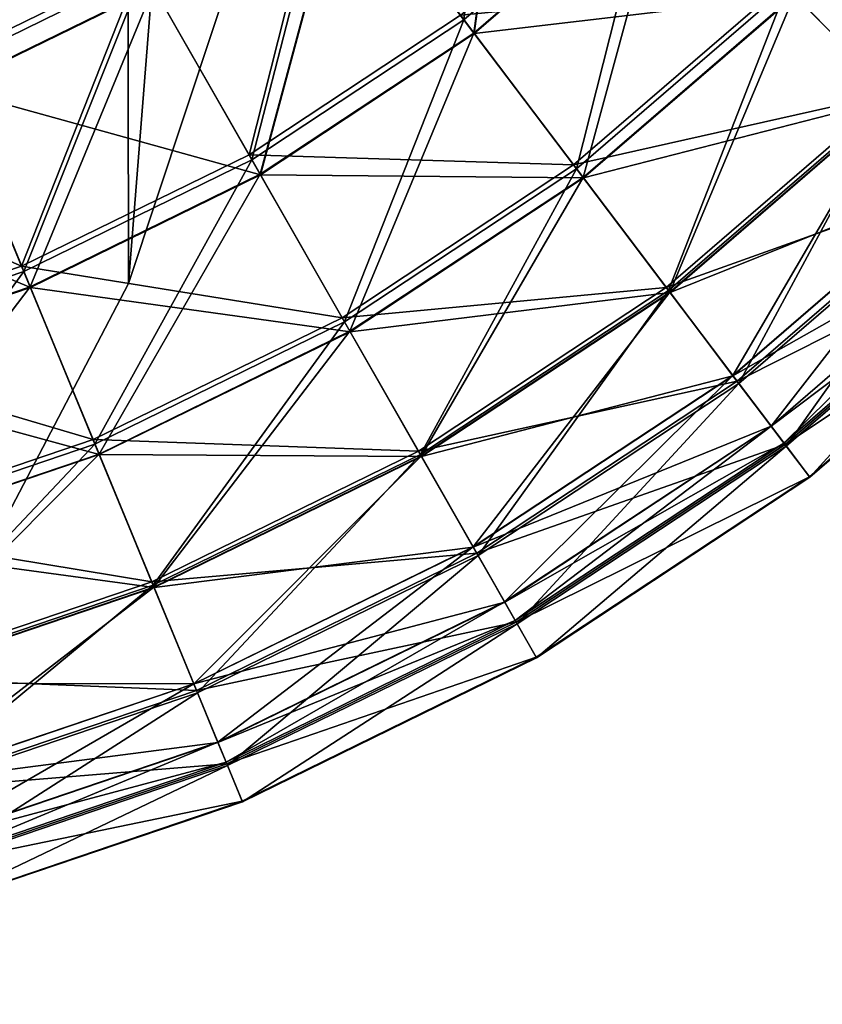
# Model space of a CAD drawing. Header units: millimetres. Extents: x 0 to 453, y 0 to 454.
# Tile 294 of 530: x 399 to 423, y 135 to 164. Entities that reach past the tile are written whole.
import ezdxf

# ---------------------------------------------------------------- set-up
doc = ezdxf.new("R2010")
doc.units = ezdxf.units.MM
doc.header["$LTSCALE"] = 25.4
doc.layers.get('0').update_dxf_attribs({"true_color": 0xff5454})

# ---------------------------------------------------------------- blocks, each defined once
blk = doc.blocks.new('KARO-V-10303.STL')
at = {"color": 250, "true_color": 0x262626}
mesh = blk.add_polyface(dxfattribs=at)
corners = [(-197.361, -32.381, 1779.606), (-197.458, 31.784, 1779.606), (-200, -0.302, 1779.606), (-189.803, 63.047, 1779.606), (-189.611, -63.62, 1779.606), (-177.232, 92.677, 1779.606), (-176.95, -93.212, 1779.606), (-160.07, 119.907, 1779.606), (-159.707, -120.39, 1779.606), (-138.763, 144.031, 1779.606), (-138.327, -144.45, 1779.606), (-113.862, 164.425, 1779.606), (-113.364, -164.768, 1779.606), (-86.012, 180.56, 1779.606), (-85.465, -180.82, 1779.606), (-55.934, 192.019, 1779.606), (-55.353, -192.188, 1779.606), (-24.407, 198.505, 1779.606), (-23.807, -198.578, 1779.606), (7.751, 199.85, 1779.606), (8.355, -199.825, 1779.606), (39.709, 196.018, 1779.606), (40.301, -195.897, 1779.606), (70.638, 187.11, 1779.606), (71.204, -186.896, 1779.606), (99.738, 173.356, 1779.606), (100.262, -173.054, 1779.606), (126.255, 155.112, 1779.606), (126.723, -154.73, 1779.606), (149.501, 132.851, 1779.606), (149.902, -132.398, 1779.606), (168.876, 107.149, 1779.606), (169.199, -106.637, 1779.606), (183.877, 78.671, 1779.606), (184.114, -78.115, 1779.606), (194.116, 48.157, 1779.606), (194.26, -47.57, 1779.606), (199.327, 16.395, 1779.606), (199.376, -15.792, 1779.606)]
mesh.append_faces([[corners[k] for k in face] for face in [(0, 1, 2), (37, 36, 38)]], dxfattribs={"vtx0": -1, "color": 250})
mesh.append_faces([[corners[k] for k in face] for face in [(1, 0, 3), (3, 4, 5), (5, 6, 7), (7, 8, 9), (9, 10, 11), (11, 12, 13), (13, 14, 15), (15, 16, 17), (17, 18, 19), (19, 20, 21), (21, 22, 23), (23, 24, 25), (25, 26, 27), (27, 28, 29), (29, 30, 31), (31, 32, 33), (33, 34, 35), (35, 36, 37)]], dxfattribs={"vtx0": -1, "vtx1": -1, "color": 250})
mesh.append_faces([[corners[k] for k in face] for face in [(3, 0, 4), (5, 4, 6), (7, 6, 8), (9, 8, 10), (11, 10, 12), (13, 12, 14), (15, 14, 16), (17, 16, 18), (19, 18, 20), (21, 20, 22), (23, 22, 24), (25, 24, 26), (27, 26, 28), (29, 28, 30), (31, 30, 32), (33, 32, 34), (35, 34, 36)]], dxfattribs={"vtx0": -1, "vtx2": -1, "color": 250})
mesh = blk.add_polyface(dxfattribs=at)
corners = [(-197.458, 31.784, 1778.806), (-197.361, -32.381, 1778.806), (-200, -0.302, 1778.806), (-189.803, 63.047, 1778.806), (-189.611, -63.62, 1778.806), (-177.232, 92.677, 1778.806), (-176.95, -93.212, 1778.806), (-160.07, 119.907, 1778.806), (-159.707, -120.39, 1778.806), (-138.763, 144.031, 1778.806), (-138.327, -144.45, 1778.806), (-113.862, 164.425, 1778.806), (-113.364, -164.768, 1778.806), (-86.012, 180.56, 1778.806), (-85.465, -180.82, 1778.806), (-55.934, 192.019, 1778.806), (-55.353, -192.188, 1778.806), (-24.407, 198.505, 1778.806), (-23.807, -198.578, 1778.806), (7.751, 199.85, 1778.806), (8.355, -199.825, 1778.806), (39.709, 196.018, 1778.806), (40.301, -195.897, 1778.806), (70.638, 187.11, 1778.806), (71.204, -186.896, 1778.806), (99.738, 173.356, 1778.806), (100.262, -173.054, 1778.806), (126.255, 155.112, 1778.806), (126.723, -154.73, 1778.806), (149.501, 132.851, 1778.806), (149.902, -132.398, 1778.806), (168.876, 107.149, 1778.806), (169.199, -106.637, 1778.806), (183.877, 78.671, 1778.806), (184.114, -78.115, 1778.806), (194.116, 48.157, 1778.806), (194.26, -47.57, 1778.806), (199.327, 16.395, 1778.806), (199.376, -15.792, 1778.806)]
mesh.append_faces([[corners[k] for k in face] for face in [(0, 1, 2), (36, 37, 38)]], dxfattribs={"vtx0": -1, "color": 250})
mesh.append_faces([[corners[k] for k in face] for face in [(1, 3, 4), (4, 5, 6), (6, 7, 8), (8, 9, 10), (10, 11, 12), (12, 13, 14), (14, 15, 16), (16, 17, 18), (18, 19, 20), (20, 21, 22), (22, 23, 24), (24, 25, 26), (26, 27, 28), (28, 29, 30), (30, 31, 32), (32, 33, 34), (34, 35, 36)]], dxfattribs={"vtx0": -1, "vtx1": -1, "color": 250})
mesh.append_faces([[corners[k] for k in face] for face in [(1, 0, 3), (4, 3, 5), (6, 5, 7), (8, 7, 9), (10, 9, 11), (12, 11, 13), (14, 13, 15), (16, 15, 17), (18, 17, 19), (20, 19, 21), (22, 21, 23), (24, 23, 25), (26, 25, 27), (28, 27, 29), (30, 29, 31), (32, 31, 33), (34, 33, 35), (36, 35, 37)]], dxfattribs={"vtx0": -1, "vtx2": -1, "color": 250})
mesh = blk.add_polyface(dxfattribs=at)
corners = [(194.26, -47.57, 1778.806), (184.114, -78.115, 1779.606), (184.114, -78.115, 1778.806), (194.26, -47.57, 1779.606)]
mesh.append_faces([[corners[k] for k in face] for face in [(0, 1, 2), (1, 0, 3)]], dxfattribs={"vtx0": -1, "color": 250})
at = {"color": 7, "true_color": 0xffffff}
mesh = blk.add_polyface(dxfattribs=at)
corners = [(194.16, -70.223, 547.44), (195.351, -60.597, 554.711), (190.224, -65.019, 554.711), (199.921, -65.256, 547.44)]
mesh.append_faces([[corners[k] for k in face] for face in [(0, 1, 2), (1, 0, 3)]], dxfattribs={"vtx0": -1, "color": 7})
mesh = blk.add_polyface(dxfattribs=at)
corners = [(194.459, -70.618, 450.872), (195.756, -61.01, 443.197), (190.573, -65.48, 443.197), (200.267, -65.609, 450.872)]
mesh.append_faces([[corners[k] for k in face] for face in [(0, 1, 2), (1, 0, 3)]], dxfattribs={"vtx0": -1, "color": 7})
mesh = blk.add_polyface(dxfattribs=at)
corners = [(195.773, -61.027, 552.22), (194.471, -70.634, 544.542), (190.587, -65.499, 552.22), (200.281, -65.623, 544.542)]
mesh.append_faces([[corners[k] for k in face] for face in [(0, 1, 2), (1, 0, 3)]], dxfattribs={"vtx0": -1, "color": 7})
mesh = blk.add_polyface(dxfattribs=at)
corners = [(180.811, -62.165, 434.181), (178.418, -71.541, 440.576), (175.603, -64.714, 434.181), (184.476, -68.576, 440.576)]
mesh.append_faces([[corners[k] for k in face] for face in [(0, 1, 2), (1, 0, 3)]], dxfattribs={"vtx0": -1, "color": 7})
mesh = blk.add_polyface(dxfattribs=at)
corners = [(178.493, -71.724, 554.711), (180.92, -62.356, 561.132), (175.687, -64.917, 561.132), (184.574, -68.748, 554.711)]
mesh.append_faces([[corners[k] for k in face] for face in [(0, 1, 2), (1, 0, 3)]], dxfattribs={"vtx0": -1, "color": 7})
mesh = blk.add_polyface(dxfattribs=at)
corners = [(178.714, -72.259, 443.197), (181.208, -62.859, 436.4), (175.908, -65.453, 436.4), (184.861, -69.25, 443.197)]
mesh.append_faces([[corners[k] for k in face] for face in [(0, 1, 2), (1, 0, 3)]], dxfattribs={"vtx0": -1, "color": 7})
mesh = blk.add_polyface(dxfattribs=at)
corners = [(181.221, -62.882, 559.02), (178.722, -72.28, 552.22), (175.918, -65.477, 559.02), (184.873, -69.27, 552.22)]
mesh.append_faces([[corners[k] for k in face] for face in [(0, 1, 2), (1, 0, 3)]], dxfattribs={"vtx0": -1, "color": 7})
mesh = blk.add_polyface(dxfattribs=at)
corners = [(203.734, -69.144, 455.816), (212.894, -65.808, 464.434), (206.956, -72.429, 464.434), (209.278, -62.961, 455.816)]
mesh.append_faces([[corners[k] for k in face] for face in [(0, 1, 2), (1, 0, 3)]], dxfattribs={"vtx0": -1, "color": 7})
mesh = blk.add_polyface(dxfattribs=at)
corners = [(212.984, -65.879, 530.795), (203.835, -69.247, 539.429), (207.037, -72.511, 530.795), (209.391, -63.051, 539.429)]
mesh.append_faces([[corners[k] for k in face] for face in [(0, 1, 2), (1, 0, 3)]], dxfattribs={"vtx0": -1, "color": 7})
mesh = blk.add_polyface(dxfattribs=at)
corners = [(213.03, -65.915, 468.347), (204.061, -69.478, 459.3), (207.078, -72.553, 468.347), (209.645, -63.25, 459.3)]
mesh.append_faces([[corners[k] for k in face] for face in [(0, 1, 2), (1, 0, 3)]], dxfattribs={"vtx0": -1, "color": 7})
mesh = blk.add_polyface(dxfattribs=at)
corners = [(204.073, -69.489, 536.111), (213.04, -65.922, 527.063), (207.086, -72.562, 527.063), (209.658, -63.26, 536.111)]
mesh.append_faces([[corners[k] for k in face] for face in [(0, 1, 2), (1, 0, 3)]], dxfattribs={"vtx0": -1, "color": 7})
mesh = blk.add_polyface(dxfattribs=at)
corners = [(190.105, -64.861, 440.576), (187.726, -74.263, 447.824), (184.476, -68.576, 440.576), (194.056, -70.086, 447.824)]
mesh.append_faces([[corners[k] for k in face] for face in [(0, 1, 2), (1, 0, 3)]], dxfattribs={"vtx0": -1, "color": 7})
mesh = blk.add_polyface(dxfattribs=at)
corners = [(187.812, -74.413, 547.44), (190.224, -65.019, 554.711), (184.574, -68.748, 554.711), (194.16, -70.223, 547.44)]
mesh.append_faces([[corners[k] for k in face] for face in [(0, 1, 2), (1, 0, 3)]], dxfattribs={"vtx0": -1, "color": 7})
mesh = blk.add_polyface(dxfattribs=at)
corners = [(203.734, -69.144, 455.816), (194.056, -70.086, 447.824), (199.8, -65.133, 447.824), (197.445, -74.567, 455.816)]
mesh.append_faces([[corners[k] for k in face] for face in [(0, 1, 2), (1, 0, 3)]], dxfattribs={"vtx0": -1, "color": 7})
mesh = blk.add_polyface(dxfattribs=at)
corners = [(199.921, -65.256, 547.44), (197.532, -74.682, 539.429), (203.835, -69.247, 539.429), (194.16, -70.223, 547.44)]
mesh.append_faces([[corners[k] for k in face] for face in [(0, 1, 2), (1, 0, 3)]], dxfattribs={"vtx0": -1, "color": 7})
mesh = blk.add_polyface(dxfattribs=at)
corners = [(188.058, -74.843, 450.872), (190.573, -65.48, 443.197), (184.861, -69.25, 443.197), (194.459, -70.618, 450.872)]
mesh.append_faces([[corners[k] for k in face] for face in [(0, 1, 2), (1, 0, 3)]], dxfattribs={"vtx0": -1, "color": 7})
mesh = blk.add_polyface(dxfattribs=at)
corners = [(190.587, -65.499, 552.22), (188.068, -74.86, 544.542), (184.873, -69.27, 552.22), (194.471, -70.634, 544.542)]
mesh.append_faces([[corners[k] for k in face] for face in [(0, 1, 2), (1, 0, 3)]], dxfattribs={"vtx0": -1, "color": 7})
mesh = blk.add_polyface(dxfattribs=at)
corners = [(197.727, -74.94, 459.3), (200.267, -65.609, 450.872), (194.459, -70.618, 450.872), (204.061, -69.478, 459.3)]
mesh.append_faces([[corners[k] for k in face] for face in [(0, 1, 2), (1, 0, 3)]], dxfattribs={"vtx0": -1, "color": 7})
mesh = blk.add_polyface(dxfattribs=at)
corners = [(194.471, -70.634, 544.542), (204.073, -69.489, 536.111), (197.737, -74.953, 536.111), (200.281, -65.623, 544.542)]
mesh.append_faces([[corners[k] for k in face] for face in [(0, 1, 2), (1, 0, 3)]], dxfattribs={"vtx0": -1, "color": 7})
mesh = blk.add_polyface(dxfattribs=at)
corners = [(184.476, -68.576, 440.576), (180.914, -77.597, 447.824), (178.418, -71.541, 440.576), (187.726, -74.263, 447.824)]
mesh.append_faces([[corners[k] for k in face] for face in [(0, 1, 2), (1, 0, 3)]], dxfattribs={"vtx0": -1, "color": 7})
mesh = blk.add_polyface(dxfattribs=at)
corners = [(184.574, -68.748, 554.711), (180.98, -77.757, 547.44), (187.812, -74.413, 547.44), (178.493, -71.724, 554.711)]
mesh.append_faces([[corners[k] for k in face] for face in [(0, 1, 2), (1, 0, 3)]], dxfattribs={"vtx0": -1, "color": 7})
mesh = blk.add_polyface(dxfattribs=at)
corners = [(181.169, -78.214, 450.872), (184.861, -69.25, 443.197), (178.714, -72.259, 443.197), (188.058, -74.843, 450.872)]
mesh.append_faces([[corners[k] for k in face] for face in [(0, 1, 2), (1, 0, 3)]], dxfattribs={"vtx0": -1, "color": 7})
mesh = blk.add_polyface(dxfattribs=at)
corners = [(178.722, -72.28, 552.22), (188.068, -74.86, 544.542), (181.176, -78.233, 544.542), (184.873, -69.27, 552.22)]
mesh.append_faces([[corners[k] for k in face] for face in [(0, 1, 2), (1, 0, 3)]], dxfattribs={"vtx0": -1, "color": 7})
mesh = blk.add_polyface(dxfattribs=at)
corners = [(206.956, -72.429, 464.434), (197.445, -74.567, 455.816), (203.734, -69.144, 455.816), (200.221, -78.237, 464.434)]
mesh.append_faces([[corners[k] for k in face] for face in [(0, 1, 2), (1, 0, 3)]], dxfattribs={"vtx0": -1, "color": 7})
mesh = blk.add_polyface(dxfattribs=at)
corners = [(203.835, -69.247, 539.429), (200.29, -78.329, 530.795), (207.037, -72.511, 530.795), (197.532, -74.682, 539.429)]
mesh.append_faces([[corners[k] for k in face] for face in [(0, 1, 2), (1, 0, 3)]], dxfattribs={"vtx0": -1, "color": 7})
mesh = blk.add_polyface(dxfattribs=at)
corners = [(200.326, -78.376, 468.347), (204.061, -69.478, 459.3), (197.727, -74.94, 459.3), (207.078, -72.553, 468.347)]
mesh.append_faces([[corners[k] for k in face] for face in [(0, 1, 2), (1, 0, 3)]], dxfattribs={"vtx0": -1, "color": 7})
mesh = blk.add_polyface(dxfattribs=at)
corners = [(197.737, -74.953, 536.111), (207.086, -72.562, 527.063), (200.333, -78.386, 527.063), (204.073, -69.489, 536.111)]
mesh.append_faces([[corners[k] for k in face] for face in [(0, 1, 2), (1, 0, 3)]], dxfattribs={"vtx0": -1, "color": 7})
mesh = blk.add_polyface(dxfattribs=at)
corners = [(197.445, -74.567, 455.816), (187.726, -74.263, 447.824), (194.056, -70.086, 447.824), (190.514, -79.141, 455.816)]
mesh.append_faces([[corners[k] for k in face] for face in [(0, 1, 2), (1, 0, 3)]], dxfattribs={"vtx0": -1, "color": 7})
mesh = blk.add_polyface(dxfattribs=at)
corners = [(194.16, -70.223, 547.44), (190.586, -79.267, 539.429), (197.532, -74.682, 539.429), (187.812, -74.413, 547.44)]
mesh.append_faces([[corners[k] for k in face] for face in [(0, 1, 2), (1, 0, 3)]], dxfattribs={"vtx0": -1, "color": 7})
mesh = blk.add_polyface(dxfattribs=at)
corners = [(190.746, -79.547, 459.3), (194.459, -70.618, 450.872), (188.058, -74.843, 450.872), (197.727, -74.94, 459.3)]
mesh.append_faces([[corners[k] for k in face] for face in [(0, 1, 2), (1, 0, 3)]], dxfattribs={"vtx0": -1, "color": 7})
mesh = blk.add_polyface(dxfattribs=at)
corners = [(188.068, -74.86, 544.542), (197.737, -74.953, 536.111), (190.755, -79.561, 536.111), (194.471, -70.634, 544.542)]
mesh.append_faces([[corners[k] for k in face] for face in [(0, 1, 2), (1, 0, 3)]], dxfattribs={"vtx0": -1, "color": 7})
mesh = blk.add_polyface(dxfattribs=at)
corners = [(180.914, -77.597, 447.824), (172.03, -73.707, 440.576), (178.418, -71.541, 440.576), (173.732, -80.033, 447.824)]
mesh.append_faces([[corners[k] for k in face] for face in [(0, 1, 2), (1, 0, 3)]], dxfattribs={"vtx0": -1, "color": 7})
mesh = blk.add_polyface(dxfattribs=at)
corners = [(178.493, -71.724, 554.711), (173.777, -80.199, 547.44), (180.98, -77.757, 547.44), (172.082, -73.898, 554.711)]
mesh.append_faces([[corners[k] for k in face] for face in [(0, 1, 2), (1, 0, 3)]], dxfattribs={"vtx0": -1, "color": 7})
mesh = blk.add_polyface(dxfattribs=at)
corners = [(173.905, -80.677, 450.872), (178.714, -72.259, 443.197), (172.232, -74.457, 443.197), (181.169, -78.214, 450.872)]
mesh.append_faces([[corners[k] for k in face] for face in [(0, 1, 2), (1, 0, 3)]], dxfattribs={"vtx0": -1, "color": 7})
mesh = blk.add_polyface(dxfattribs=at)
corners = [(172.238, -74.479, 552.22), (181.176, -78.233, 544.542), (173.911, -80.696, 544.542), (178.722, -72.28, 552.22)]
mesh.append_faces([[corners[k] for k in face] for face in [(0, 1, 2), (1, 0, 3)]], dxfattribs={"vtx0": -1, "color": 7})
mesh = blk.add_polyface(dxfattribs=at)
corners = [(209.419, -74.94, 473.548), (200.221, -78.237, 464.434), (206.956, -72.429, 464.434), (202.343, -81.043, 473.548)]
mesh.append_faces([[corners[k] for k in face] for face in [(0, 1, 2), (1, 0, 3)]], dxfattribs={"vtx0": -1, "color": 7})
mesh = blk.add_polyface(dxfattribs=at)
corners = [(207.037, -72.511, 530.795), (202.393, -81.109, 521.669), (209.478, -75, 521.669), (200.29, -78.329, 530.795)]
mesh.append_faces([[corners[k] for k in face] for face in [(0, 1, 2), (1, 0, 3)]], dxfattribs={"vtx0": -1, "color": 7})
mesh = blk.add_polyface(dxfattribs=at)
corners = [(202.212, -80.871, 477.866), (207.078, -72.553, 468.347), (200.326, -78.376, 468.347), (209.268, -74.786, 477.866)]
mesh.append_faces([[corners[k] for k in face] for face in [(0, 1, 2), (1, 0, 3)]], dxfattribs={"vtx0": -1, "color": 7})
mesh = blk.add_polyface(dxfattribs=at)
corners = [(200.333, -78.386, 527.063), (209.274, -74.792, 517.543), (202.217, -80.877, 517.543), (207.086, -72.562, 527.063)]
mesh.append_faces([[corners[k] for k in face] for face in [(0, 1, 2), (1, 0, 3)]], dxfattribs={"vtx0": -1, "color": 7})
mesh = blk.add_polyface(dxfattribs=at)
corners = [(190.514, -79.141, 455.816), (180.914, -77.597, 447.824), (187.726, -74.263, 447.824), (183.056, -82.791, 455.816)]
mesh.append_faces([[corners[k] for k in face] for face in [(0, 1, 2), (1, 0, 3)]], dxfattribs={"vtx0": -1, "color": 7})
mesh = blk.add_polyface(dxfattribs=at)
corners = [(187.812, -74.413, 547.44), (183.111, -82.925, 539.429), (190.586, -79.267, 539.429), (180.98, -77.757, 547.44)]
mesh.append_faces([[corners[k] for k in face] for face in [(0, 1, 2), (1, 0, 3)]], dxfattribs={"vtx0": -1, "color": 7})
mesh = blk.add_polyface(dxfattribs=at)
corners = [(200.221, -78.237, 464.434), (190.514, -79.141, 455.816), (197.445, -74.567, 455.816), (192.798, -83.137, 464.434)]
mesh.append_faces([[corners[k] for k in face] for face in [(0, 1, 2), (1, 0, 3)]], dxfattribs={"vtx0": -1, "color": 7})
mesh = blk.add_polyface(dxfattribs=at)
corners = [(183.234, -83.224, 459.3), (188.058, -74.843, 450.872), (181.169, -78.214, 450.872), (190.746, -79.547, 459.3)]
mesh.append_faces([[corners[k] for k in face] for face in [(0, 1, 2), (1, 0, 3)]], dxfattribs={"vtx0": -1, "color": 7})
mesh = blk.add_polyface(dxfattribs=at)
corners = [(181.176, -78.233, 544.542), (190.755, -79.561, 536.111), (183.24, -83.239, 536.111), (188.068, -74.86, 544.542)]
mesh.append_faces([[corners[k] for k in face] for face in [(0, 1, 2), (1, 0, 3)]], dxfattribs={"vtx0": -1, "color": 7})
mesh = blk.add_polyface(dxfattribs=at)
corners = [(197.532, -74.682, 539.429), (192.855, -83.236, 530.795), (200.29, -78.329, 530.795), (190.586, -79.267, 539.429)]
mesh.append_faces([[corners[k] for k in face] for face in [(0, 1, 2), (1, 0, 3)]], dxfattribs={"vtx0": -1, "color": 7})
mesh = blk.add_polyface(dxfattribs=at)
corners = [(203.357, -82.385, 487.704), (209.268, -74.786, 477.866), (202.212, -80.871, 477.866), (210.597, -76.141, 487.704)]
mesh.append_faces([[corners[k] for k in face] for face in [(0, 1, 2), (1, 0, 3)]], dxfattribs={"vtx0": -1, "color": 7})
mesh = blk.add_polyface(dxfattribs=at)
corners = [(202.217, -80.877, 517.543), (210.6, -76.144, 507.704), (203.36, -82.388, 507.704), (209.274, -74.792, 517.543)]
mesh.append_faces([[corners[k] for k in face] for face in [(0, 1, 2), (1, 0, 3)]], dxfattribs={"vtx0": -1, "color": 7})
mesh = blk.add_polyface(dxfattribs=at)
corners = [(192.884, -83.287, 468.347), (197.727, -74.94, 459.3), (190.746, -79.547, 459.3), (200.326, -78.376, 468.347)]
mesh.append_faces([[corners[k] for k in face] for face in [(0, 1, 2), (1, 0, 3)]], dxfattribs={"vtx0": -1, "color": 7})
mesh = blk.add_polyface(dxfattribs=at)
corners = [(190.755, -79.561, 536.111), (200.333, -78.386, 527.063), (192.89, -83.298, 527.063), (197.737, -74.953, 536.111)]
mesh.append_faces([[corners[k] for k in face] for face in [(0, 1, 2), (1, 0, 3)]], dxfattribs={"vtx0": -1, "color": 7})
mesh = blk.add_polyface(dxfattribs=at)
corners = [(211.086, -76.64, 483.023), (202.343, -81.043, 473.548), (209.419, -74.94, 473.548), (203.778, -82.941, 483.023)]
mesh.append_faces([[corners[k] for k in face] for face in [(0, 1, 2), (1, 0, 3)]], dxfattribs={"vtx0": -1, "color": 7})
mesh = blk.add_polyface(dxfattribs=at)
corners = [(209.478, -75, 521.669), (203.809, -82.982, 512.186), (211.121, -76.676, 512.186), (202.393, -81.109, 521.669)]
mesh.append_faces([[corners[k] for k in face] for face in [(0, 1, 2), (1, 0, 3)]], dxfattribs={"vtx0": -1, "color": 7})
mesh = blk.add_polyface(dxfattribs=at)
corners = [(203.742, -82.893, 497.704), (210.597, -76.141, 487.704), (203.357, -82.385, 487.704), (211.044, -76.596, 497.704)]
mesh.append_faces([[corners[k] for k in face] for face in [(0, 1, 2), (1, 0, 3)]], dxfattribs={"vtx0": -1, "color": 7})
mesh = blk.add_polyface(dxfattribs=at)
corners = [(203.36, -82.388, 507.704), (211.044, -76.596, 497.704), (203.742, -82.893, 497.704), (210.6, -76.144, 507.704)]
mesh.append_faces([[corners[k] for k in face] for face in [(0, 1, 2), (1, 0, 3)]], dxfattribs={"vtx0": -1, "color": 7})
mesh = blk.add_polyface(dxfattribs=at)
corners = [(211.932, -77.502, 492.718), (203.778, -82.941, 483.023), (211.086, -76.64, 483.023), (204.507, -83.905, 492.718)]
mesh.append_faces([[corners[k] for k in face] for face in [(0, 1, 2), (1, 0, 3)]], dxfattribs={"vtx0": -1, "color": 7})
mesh = blk.add_polyface(dxfattribs=at)
corners = [(211.121, -76.676, 512.186), (204.517, -83.918, 502.487), (211.944, -77.514, 502.487), (203.809, -82.982, 512.186)]
mesh.append_faces([[corners[k] for k in face] for face in [(0, 1, 2), (1, 0, 3)]], dxfattribs={"vtx0": -1, "color": 7})
mesh = blk.add_polyface(dxfattribs=at)
corners = [(211.944, -77.514, 502.487), (204.507, -83.905, 492.718), (211.932, -77.502, 492.718), (204.517, -83.918, 502.487)]
mesh.append_faces([[corners[k] for k in face] for face in [(0, 1, 2), (1, 0, 3)]], dxfattribs={"vtx0": -1, "color": 7})
mesh = blk.add_polyface(dxfattribs=at)
corners = [(183.056, -82.791, 455.816), (173.732, -80.033, 447.824), (180.914, -77.597, 447.824), (175.192, -85.458, 455.816)]
mesh.append_faces([[corners[k] for k in face] for face in [(0, 1, 2), (1, 0, 3)]], dxfattribs={"vtx0": -1, "color": 7})
mesh = blk.add_polyface(dxfattribs=at)
corners = [(180.98, -77.757, 547.44), (175.229, -85.598, 539.429), (183.111, -82.925, 539.429), (173.777, -80.199, 547.44)]
mesh.append_faces([[corners[k] for k in face] for face in [(0, 1, 2), (1, 0, 3)]], dxfattribs={"vtx0": -1, "color": 7})
at = {"color": 250, "true_color": 0x262626}
mesh = blk.add_polyface(dxfattribs=at)
corners = [(184.114, -78.115, 1778.806), (169.199, -106.637, 1779.606), (169.199, -106.637, 1778.806), (184.114, -78.115, 1779.606)]
mesh.append_faces([[corners[k] for k in face] for face in [(0, 1, 2), (1, 0, 3)]], dxfattribs={"vtx0": -1, "color": 250})
at = {"color": 7, "true_color": 0xffffff}
mesh = blk.add_polyface(dxfattribs=at)
corners = [(175.313, -85.91, 459.3), (181.169, -78.214, 450.872), (173.905, -80.677, 450.872), (183.234, -83.224, 459.3)]
mesh.append_faces([[corners[k] for k in face] for face in [(0, 1, 2), (1, 0, 3)]], dxfattribs={"vtx0": -1, "color": 7})
mesh = blk.add_polyface(dxfattribs=at)
corners = [(173.911, -80.696, 544.542), (183.24, -83.239, 536.111), (175.317, -85.925, 536.111), (181.176, -78.233, 544.542)]
mesh.append_faces([[corners[k] for k in face] for face in [(0, 1, 2), (1, 0, 3)]], dxfattribs={"vtx0": -1, "color": 7})
mesh = blk.add_polyface(dxfattribs=at)
corners = [(202.343, -81.043, 473.548), (192.798, -83.137, 464.434), (200.221, -78.237, 464.434), (194.544, -86.19, 473.548)]
mesh.append_faces([[corners[k] for k in face] for face in [(0, 1, 2), (1, 0, 3)]], dxfattribs={"vtx0": -1, "color": 7})
mesh = blk.add_polyface(dxfattribs=at)
corners = [(200.29, -78.329, 530.795), (194.585, -86.263, 521.669), (202.393, -81.109, 521.669), (192.855, -83.236, 530.795)]
mesh.append_faces([[corners[k] for k in face] for face in [(0, 1, 2), (1, 0, 3)]], dxfattribs={"vtx0": -1, "color": 7})
mesh = blk.add_polyface(dxfattribs=at)
corners = [(194.437, -86.003, 477.866), (200.326, -78.376, 468.347), (192.884, -83.287, 468.347), (202.212, -80.871, 477.866)]
mesh.append_faces([[corners[k] for k in face] for face in [(0, 1, 2), (1, 0, 3)]], dxfattribs={"vtx0": -1, "color": 7})
mesh = blk.add_polyface(dxfattribs=at)
corners = [(192.89, -83.298, 527.063), (202.217, -80.877, 517.543), (194.441, -86.01, 517.543), (200.333, -78.386, 527.063)]
mesh.append_faces([[corners[k] for k in face] for face in [(0, 1, 2), (1, 0, 3)]], dxfattribs={"vtx0": -1, "color": 7})
mesh = blk.add_polyface(dxfattribs=at)
corners = [(192.798, -83.137, 464.434), (183.056, -82.791, 455.816), (190.514, -79.141, 455.816), (184.81, -87.046, 464.434)]
mesh.append_faces([[corners[k] for k in face] for face in [(0, 1, 2), (1, 0, 3)]], dxfattribs={"vtx0": -1, "color": 7})
mesh = blk.add_polyface(dxfattribs=at)
corners = [(190.586, -79.267, 539.429), (184.854, -87.152, 530.795), (192.855, -83.236, 530.795), (183.111, -82.925, 539.429)]
mesh.append_faces([[corners[k] for k in face] for face in [(0, 1, 2), (1, 0, 3)]], dxfattribs={"vtx0": -1, "color": 7})
mesh = blk.add_polyface(dxfattribs=at)
corners = [(184.876, -87.206, 468.347), (190.746, -79.547, 459.3), (183.234, -83.224, 459.3), (192.884, -83.287, 468.347)]
mesh.append_faces([[corners[k] for k in face] for face in [(0, 1, 2), (1, 0, 3)]], dxfattribs={"vtx0": -1, "color": 7})
mesh = blk.add_polyface(dxfattribs=at)
corners = [(183.24, -83.239, 536.111), (192.89, -83.298, 527.063), (184.881, -87.218, 527.063), (190.755, -79.561, 536.111)]
mesh.append_faces([[corners[k] for k in face] for face in [(0, 1, 2), (1, 0, 3)]], dxfattribs={"vtx0": -1, "color": 7})
mesh = blk.add_polyface(dxfattribs=at)
corners = [(195.378, -87.651, 487.704), (202.212, -80.871, 477.866), (194.437, -86.003, 477.866), (203.357, -82.385, 487.704)]
mesh.append_faces([[corners[k] for k in face] for face in [(0, 1, 2), (1, 0, 3)]], dxfattribs={"vtx0": -1, "color": 7})
mesh = blk.add_polyface(dxfattribs=at)
corners = [(194.441, -86.01, 517.543), (203.36, -82.388, 507.704), (195.381, -87.654, 507.704), (202.217, -80.877, 517.543)]
mesh.append_faces([[corners[k] for k in face] for face in [(0, 1, 2), (1, 0, 3)]], dxfattribs={"vtx0": -1, "color": 7})
mesh = blk.add_polyface(dxfattribs=at)
corners = [(203.778, -82.941, 483.023), (194.544, -86.19, 473.548), (202.343, -81.043, 473.548), (195.725, -88.257, 483.023)]
mesh.append_faces([[corners[k] for k in face] for face in [(0, 1, 2), (1, 0, 3)]], dxfattribs={"vtx0": -1, "color": 7})
mesh = blk.add_polyface(dxfattribs=at)
corners = [(202.393, -81.109, 521.669), (195.75, -88.301, 512.186), (203.809, -82.982, 512.186), (194.585, -86.263, 521.669)]
mesh.append_faces([[corners[k] for k in face] for face in [(0, 1, 2), (1, 0, 3)]], dxfattribs={"vtx0": -1, "color": 7})
mesh = blk.add_polyface(dxfattribs=at)
corners = [(195.695, -88.204, 497.704), (203.357, -82.385, 487.704), (195.378, -87.651, 487.704), (203.742, -82.893, 497.704)]
mesh.append_faces([[corners[k] for k in face] for face in [(0, 1, 2), (1, 0, 3)]], dxfattribs={"vtx0": -1, "color": 7})
mesh = blk.add_polyface(dxfattribs=at)
corners = [(195.381, -87.654, 507.704), (203.742, -82.893, 497.704), (195.695, -88.204, 497.704), (203.36, -82.388, 507.704)]
mesh.append_faces([[corners[k] for k in face] for face in [(0, 1, 2), (1, 0, 3)]], dxfattribs={"vtx0": -1, "color": 7})
mesh = blk.add_polyface(dxfattribs=at)
corners = [(184.81, -87.046, 464.434), (175.192, -85.458, 455.816), (183.056, -82.791, 455.816), (176.387, -89.902, 464.434)]
mesh.append_faces([[corners[k] for k in face] for face in [(0, 1, 2), (1, 0, 3)]], dxfattribs={"vtx0": -1, "color": 7})
mesh = blk.add_polyface(dxfattribs=at)
corners = [(183.111, -82.925, 539.429), (176.417, -90.013, 530.795), (184.854, -87.152, 530.795), (175.229, -85.598, 539.429)]
mesh.append_faces([[corners[k] for k in face] for face in [(0, 1, 2), (1, 0, 3)]], dxfattribs={"vtx0": -1, "color": 7})
mesh = blk.add_polyface(dxfattribs=at)
corners = [(204.507, -83.905, 492.718), (195.725, -88.257, 483.023), (203.778, -82.941, 483.023), (196.324, -89.305, 492.718)]
mesh.append_faces([[corners[k] for k in face] for face in [(0, 1, 2), (1, 0, 3)]], dxfattribs={"vtx0": -1, "color": 7})
mesh = blk.add_polyface(dxfattribs=at)
corners = [(203.809, -82.982, 512.186), (196.333, -89.32, 502.487), (204.517, -83.918, 502.487), (195.75, -88.301, 512.186)]
mesh.append_faces([[corners[k] for k in face] for face in [(0, 1, 2), (1, 0, 3)]], dxfattribs={"vtx0": -1, "color": 7})
mesh = blk.add_polyface(dxfattribs=at)
corners = [(176.432, -90.07, 468.347), (183.234, -83.224, 459.3), (175.313, -85.91, 459.3), (184.876, -87.206, 468.347)]
mesh.append_faces([[corners[k] for k in face] for face in [(0, 1, 2), (1, 0, 3)]], dxfattribs={"vtx0": -1, "color": 7})
mesh = blk.add_polyface(dxfattribs=at)
corners = [(175.317, -85.925, 536.111), (184.881, -87.218, 527.063), (176.435, -90.082, 527.063), (183.24, -83.239, 536.111)]
mesh.append_faces([[corners[k] for k in face] for face in [(0, 1, 2), (1, 0, 3)]], dxfattribs={"vtx0": -1, "color": 7})
mesh = blk.add_polyface(dxfattribs=at)
corners = [(194.544, -86.19, 473.548), (184.81, -87.046, 464.434), (192.798, -83.137, 464.434), (186.151, -90.298, 473.548)]
mesh.append_faces([[corners[k] for k in face] for face in [(0, 1, 2), (1, 0, 3)]], dxfattribs={"vtx0": -1, "color": 7})
mesh = blk.add_polyface(dxfattribs=at)
corners = [(192.855, -83.236, 530.795), (186.182, -90.375, 521.669), (194.585, -86.263, 521.669), (184.854, -87.152, 530.795)]
mesh.append_faces([[corners[k] for k in face] for face in [(0, 1, 2), (1, 0, 3)]], dxfattribs={"vtx0": -1, "color": 7})
mesh = blk.add_polyface(dxfattribs=at)
corners = [(186.068, -90.098, 477.866), (192.884, -83.287, 468.347), (184.876, -87.206, 468.347), (194.437, -86.003, 477.866)]
mesh.append_faces([[corners[k] for k in face] for face in [(0, 1, 2), (1, 0, 3)]], dxfattribs={"vtx0": -1, "color": 7})
mesh = blk.add_polyface(dxfattribs=at)
corners = [(184.881, -87.218, 527.063), (194.441, -86.01, 517.543), (186.071, -90.106, 517.543), (192.89, -83.298, 527.063)]
mesh.append_faces([[corners[k] for k in face] for face in [(0, 1, 2), (1, 0, 3)]], dxfattribs={"vtx0": -1, "color": 7})
mesh = blk.add_polyface(dxfattribs=at)
corners = [(204.517, -83.918, 502.487), (196.324, -89.305, 492.718), (204.507, -83.905, 492.718), (196.333, -89.32, 502.487)]
mesh.append_faces([[corners[k] for k in face] for face in [(0, 1, 2), (1, 0, 3)]], dxfattribs={"vtx0": -1, "color": 7})
mesh = blk.add_polyface(dxfattribs=at)
corners = [(186.792, -91.853, 487.704), (194.437, -86.003, 477.866), (186.068, -90.098, 477.866), (195.378, -87.651, 487.704)]
mesh.append_faces([[corners[k] for k in face] for face in [(0, 1, 2), (1, 0, 3)]], dxfattribs={"vtx0": -1, "color": 7})
mesh = blk.add_polyface(dxfattribs=at)
corners = [(186.071, -90.106, 517.543), (195.381, -87.654, 507.704), (186.793, -91.857, 507.704), (194.441, -86.01, 517.543)]
mesh.append_faces([[corners[k] for k in face] for face in [(0, 1, 2), (1, 0, 3)]], dxfattribs={"vtx0": -1, "color": 7})
mesh = blk.add_polyface(dxfattribs=at)
corners = [(195.725, -88.257, 483.023), (186.151, -90.298, 473.548), (194.544, -86.19, 473.548), (187.058, -92.499, 483.023)]
mesh.append_faces([[corners[k] for k in face] for face in [(0, 1, 2), (1, 0, 3)]], dxfattribs={"vtx0": -1, "color": 7})
mesh = blk.add_polyface(dxfattribs=at)
corners = [(194.585, -86.263, 521.669), (187.077, -92.545, 512.186), (195.75, -88.301, 512.186), (186.182, -90.375, 521.669)]
mesh.append_faces([[corners[k] for k in face] for face in [(0, 1, 2), (1, 0, 3)]], dxfattribs={"vtx0": -1, "color": 7})
mesh = blk.add_polyface(dxfattribs=at)
corners = [(186.151, -90.298, 473.548), (176.387, -89.902, 464.434), (184.81, -87.046, 464.434), (177.301, -93.299, 473.548)]
mesh.append_faces([[corners[k] for k in face] for face in [(0, 1, 2), (1, 0, 3)]], dxfattribs={"vtx0": -1, "color": 7})
mesh = blk.add_polyface(dxfattribs=at)
corners = [(184.854, -87.152, 530.795), (177.323, -93.379, 521.669), (186.182, -90.375, 521.669), (176.417, -90.013, 530.795)]
mesh.append_faces([[corners[k] for k in face] for face in [(0, 1, 2), (1, 0, 3)]], dxfattribs={"vtx0": -1, "color": 7})
mesh = blk.add_polyface(dxfattribs=at)
corners = [(177.245, -93.09, 477.866), (184.876, -87.206, 468.347), (176.432, -90.07, 468.347), (186.068, -90.098, 477.866)]
mesh.append_faces([[corners[k] for k in face] for face in [(0, 1, 2), (1, 0, 3)]], dxfattribs={"vtx0": -1, "color": 7})
mesh = blk.add_polyface(dxfattribs=at)
corners = [(176.435, -90.082, 527.063), (186.071, -90.106, 517.543), (177.247, -93.098, 517.543), (184.881, -87.218, 527.063)]
mesh.append_faces([[corners[k] for k in face] for face in [(0, 1, 2), (1, 0, 3)]], dxfattribs={"vtx0": -1, "color": 7})
mesh = blk.add_polyface(dxfattribs=at)
corners = [(187.035, -92.443, 497.704), (195.378, -87.651, 487.704), (186.792, -91.853, 487.704), (195.695, -88.204, 497.704)]
mesh.append_faces([[corners[k] for k in face] for face in [(0, 1, 2), (1, 0, 3)]], dxfattribs={"vtx0": -1, "color": 7})
mesh = blk.add_polyface(dxfattribs=at)
corners = [(186.793, -91.857, 507.704), (195.695, -88.204, 497.704), (187.035, -92.443, 497.704), (195.381, -87.654, 507.704)]
mesh.append_faces([[corners[k] for k in face] for face in [(0, 1, 2), (1, 0, 3)]], dxfattribs={"vtx0": -1, "color": 7})
mesh = blk.add_polyface(dxfattribs=at)
corners = [(196.324, -89.305, 492.718), (187.058, -92.499, 483.023), (195.725, -88.257, 483.023), (187.518, -93.615, 492.718)]
mesh.append_faces([[corners[k] for k in face] for face in [(0, 1, 2), (1, 0, 3)]], dxfattribs={"vtx0": -1, "color": 7})
mesh = blk.add_polyface(dxfattribs=at)
corners = [(195.75, -88.301, 512.186), (187.524, -93.631, 502.487), (196.333, -89.32, 502.487), (187.077, -92.545, 512.186)]
mesh.append_faces([[corners[k] for k in face] for face in [(0, 1, 2), (1, 0, 3)]], dxfattribs={"vtx0": -1, "color": 7})
mesh = blk.add_polyface(dxfattribs=at)
corners = [(196.333, -89.32, 502.487), (187.518, -93.615, 492.718), (196.324, -89.305, 492.718), (187.524, -93.631, 502.487)]
mesh.append_faces([[corners[k] for k in face] for face in [(0, 1, 2), (1, 0, 3)]], dxfattribs={"vtx0": -1, "color": 7})
mesh = blk.add_polyface(dxfattribs=at)
corners = [(177.738, -94.923, 487.704), (186.068, -90.098, 477.866), (177.245, -93.09, 477.866), (186.792, -91.853, 487.704)]
mesh.append_faces([[corners[k] for k in face] for face in [(0, 1, 2), (1, 0, 3)]], dxfattribs={"vtx0": -1, "color": 7})
mesh = blk.add_polyface(dxfattribs=at)
corners = [(177.247, -93.098, 517.543), (186.793, -91.857, 507.704), (177.739, -94.927, 507.704), (186.071, -90.106, 517.543)]
mesh.append_faces([[corners[k] for k in face] for face in [(0, 1, 2), (1, 0, 3)]], dxfattribs={"vtx0": -1, "color": 7})
mesh = blk.add_polyface(dxfattribs=at)
corners = [(187.058, -92.499, 483.023), (177.301, -93.299, 473.548), (186.151, -90.298, 473.548), (177.919, -95.597, 483.023)]
mesh.append_faces([[corners[k] for k in face] for face in [(0, 1, 2), (1, 0, 3)]], dxfattribs={"vtx0": -1, "color": 7})
mesh = blk.add_polyface(dxfattribs=at)
corners = [(186.182, -90.375, 521.669), (177.932, -95.646, 512.186), (187.077, -92.545, 512.186), (177.323, -93.379, 521.669)]
mesh.append_faces([[corners[k] for k in face] for face in [(0, 1, 2), (1, 0, 3)]], dxfattribs={"vtx0": -1, "color": 7})
mesh = blk.add_polyface(dxfattribs=at)
corners = [(177.904, -95.539, 497.704), (186.792, -91.853, 487.704), (177.738, -94.923, 487.704), (187.035, -92.443, 497.704)]
mesh.append_faces([[corners[k] for k in face] for face in [(0, 1, 2), (1, 0, 3)]], dxfattribs={"vtx0": -1, "color": 7})
mesh = blk.add_polyface(dxfattribs=at)
corners = [(177.739, -94.927, 507.704), (187.035, -92.443, 497.704), (177.904, -95.539, 497.704), (186.793, -91.857, 507.704)]
mesh.append_faces([[corners[k] for k in face] for face in [(0, 1, 2), (1, 0, 3)]], dxfattribs={"vtx0": -1, "color": 7})
mesh = blk.add_polyface(dxfattribs=at)
corners = [(187.518, -93.615, 492.718), (177.919, -95.597, 483.023), (187.058, -92.499, 483.023), (178.233, -96.764, 492.718)]
mesh.append_faces([[corners[k] for k in face] for face in [(0, 1, 2), (1, 0, 3)]], dxfattribs={"vtx0": -1, "color": 7})
mesh = blk.add_polyface(dxfattribs=at)
corners = [(187.077, -92.545, 512.186), (178.237, -96.78, 502.487), (187.524, -93.631, 502.487), (177.932, -95.646, 512.186)]
mesh.append_faces([[corners[k] for k in face] for face in [(0, 1, 2), (1, 0, 3)]], dxfattribs={"vtx0": -1, "color": 7})
mesh = blk.add_polyface(dxfattribs=at)
corners = [(187.524, -93.631, 502.487), (178.233, -96.764, 492.718), (187.518, -93.615, 492.718), (178.237, -96.78, 502.487)]
mesh.append_faces([[corners[k] for k in face] for face in [(0, 1, 2), (1, 0, 3)]], dxfattribs={"vtx0": -1, "color": 7})

msp = doc.modelspace()

# ---------------------------------------------------------------- block references
at = {"color": 0}
msp.add_blockref('KARO-V-10303.STL', (218.033, 234.202, -17.81), dxfattribs=at)

doc.saveas('drawing.dxf')
